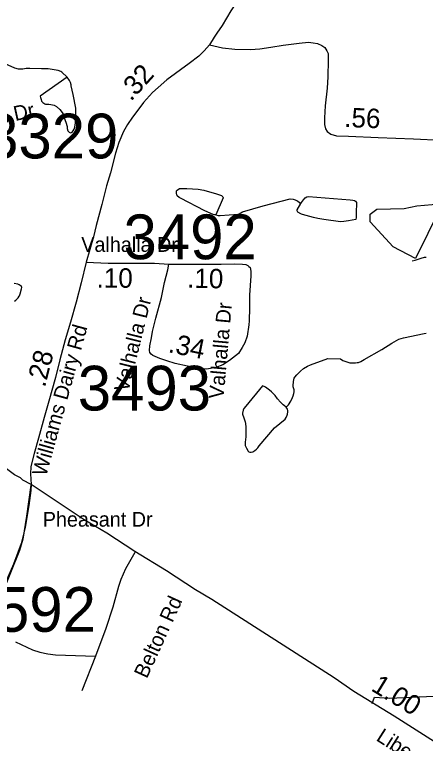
# Model space of a CAD drawing. Extents: x 1662474 to 1856135, y 779280 to 917889.
# Drawn here: x 1782641 to 1785283, y 812561 to 817253 of the extents above; entities that cross this region are included whole.
import ezdxf

# ---------------------------------------------------------------- set-up
doc = ezdxf.new("R2010")
doc.units = 0
for name, color, linetype in [('Cogo Default Point CELL', 7, 'Continuous'), ('Exist Hydrographic Creek Single Shore', 7, 'Continuous'), ('Exist Hydrographic Misc Water Feature', 7, 'Continuous'), ('Exist Hydrographic Pond Under 1500 Sq Ft', 7, 'Continuous'), ('Exist Road Non-System Type 51', 7, 'Continuous'), ('Exist Road Non-System Type 51 Label', 7, 'Continuous'), ('Exist Road Secondary Mileage Tenths English Label', 7, 'Continuous'), ('Exist Road Secondary Type 51 Attributed', 7, 'Continuous'), ('Exist Road Secondary Type 51 Label', 7, 'Continuous'), ('Prop DGN Element Guardrail', 7, 'Continuous')]:
    doc.layers.add(name, color=color, linetype=linetype)

msp = doc.modelspace()

# ---------------------------------------------------------------- linework, layer by layer
at = {"layer": 'Exist Hydrographic Creek Single Shore'}
msp.add_lwpolyline([(1785196.8, 815667.4), (1785217.2, 815671.6), (1785236.1, 815678.9), (1785255.9, 815686), (1785276.2, 815691.6), (1785288.4, 815691.2)], dxfattribs=at)
at = {"layer": 'Exist Hydrographic Misc Water Feature'}
for points in [[(1782978.1, 816849.7), (1782944.5, 816881.9), (1782938.5, 816886), (1782920.5, 816894.1), (1782896.5, 816898.3), (1782856.5, 816904.6), (1782850.6, 816904.6), (1782842.6, 816904.7), (1782814.5, 816904.9), (1782738.6, 816905.4), (1782726.5, 816905.5), (1782714.6, 816905.6), (1782694.5, 816901.7), (1782666.6, 816901.9), (1782642.6, 816908.1), (1782556.7, 816946.7)], [(1783934.3, 815964.9), (1783950.3, 815960.7), (1783962.1, 815958.7), (1784078.2, 815967.9), (1784084.4, 815969.8), (1784106.5, 815983.7), (1784238.8, 816022.8), (1784413.1, 816067.6), (1784433.2, 816065.5), (1784439.1, 816063.4), (1784457.1, 816055.3), (1784463.1, 816051.2), (1784480.9, 816037.1)], [(1784387.8, 814725.4), (1784402, 814741.3), (1784418, 814765.2), (1784428.2, 814787.2), (1784432.3, 814799.1), (1784436.4, 814813.1), (1784438.5, 814825.1), (1784438.5, 814837.1), (1784436.6, 814843.1), (1784432.7, 814857.2), (1784432.7, 814867.2), (1784435, 814887.1), (1784437, 814905.1), (1784439.1, 814913.1), (1784443, 814919.1), (1784455.1, 814933), (1784479.5, 814956.8), (1784499.6, 814974.7), (1784525.6, 814990.5), (1784543.7, 814998.4), (1784655.8, 815039.7), (1784736, 815037.1), (1784752, 815027), (1784783.8, 815014.7), (1784795.9, 815010.7), (1784817.8, 815010.5), (1784833.8, 815010.4), (1784843.9, 815012.3), (1784851.9, 815014.3), (1784867.9, 815020.2), (1784890, 815032.1), (1785002.4, 815097.3), (1785066.8, 815136.8), (1785112.9, 815164.5), (1785143, 815172.3), (1785275.1, 815199.4), (1785287.4, 815201.3)]]:
    msp.add_lwpolyline(points, dxfattribs=at)
at = {"layer": 'Exist Hydrographic Pond Under 1500 Sq Ft'}
for points in [[(1782978.1, 816849.7), (1782805.2, 816726.9), (1782807.3, 816718.9), (1782811.2, 816706.9), (1782815.1, 816696.8), (1782819, 816690.8), (1782823.1, 816686.8), (1782835, 816678.7), (1782840.9, 816676.6), (1782861, 816676.5), (1782875, 816674.4), (1782885, 816672.3), (1782894.9, 816670.3), (1782910.8, 816662.1), (1782932.8, 816642), (1782940.6, 816631.9), (1782950.6, 816615.9), (1782954.5, 816607.8), (1782972.2, 816553.7), (1782976.1, 816539.6), (1782978.1, 816531.6), (1782979.9, 816519.7), (1782983.8, 816505.6), (1782987.7, 816499.6), (1782991.6, 816495.6), (1782995.7, 816493.5), (1783001.7, 816491.5), (1783011.7, 816495.4), (1783017.9, 816505.4), (1783023.8, 816515.3), (1783028.1, 816529.3), (1783032.2, 816557.2), (1783034.7, 816621.3), (1783034.9, 816639.2), (1783034.9, 816651.3), (1783017.5, 816739.4), (1783005.8, 816793.5), (1783003.9, 816801.5), (1782999.8, 816815.6), (1782994.1, 816829.6), (1782978.1, 816849.7)], [(1783934.3, 815964.9), (1783926.3, 815964.9), (1783918.3, 815966.9), (1783864.3, 815989.4), (1783708.9, 816070.4), (1783699.1, 816076.6), (1783687, 816086.6), (1783685.1, 816090.6), (1783681.2, 816104.7), (1783681.2, 816112.7), (1783683.3, 816118.6), (1783687.4, 816122.6), (1783701.5, 816132.6), (1783723.5, 816134.4), (1783733.5, 816134.3), (1783749.5, 816134.2), (1783821.5, 816129.7), (1783857.4, 816123.4), (1783939.2, 816098.9), (1783959.3, 816092.7), (1783971.2, 816088.6), (1783981, 816080.6), (1783983.1, 816072.6), (1783934.3, 815964.9)], [(1784833, 816052.6), (1784839.2, 816042.6), (1784838.5, 815974.6), (1784838.3, 815946.6), (1784836.3, 815934.6), (1784788.1, 815924.9), (1784758.2, 815921.1), (1784736.2, 815919.3), (1784630.2, 815934), (1784590.2, 815940.3), (1784562.3, 815946.5), (1784492.4, 815967), (1784486.5, 815969.1), (1784482.4, 815971.1), (1784462.5, 815981.2), (1784458.6, 815989.2), (1784458.8, 815997.2), (1784480.9, 816037.1)], [(1784480.9, 816037.1), (1784485, 816043.1), (1784499, 816061), (1784509.2, 816072.9), (1784519.3, 816080.8), (1784531.2, 816082.7), (1784799.2, 816060.9), (1784815.2, 816058.7), (1784827.1, 816056.7), (1784833, 816052.6)], [(1785299.1, 815843.6), (1785218.5, 815682.9), (1785076.4, 815757.9), (1784927.5, 815918.5), (1784928.4, 815967.8), (1784970.4, 815999.7), (1785146.3, 816004.9), (1785227, 816021.9), (1785375.6, 816034.7), (1785341.6, 815932.8), (1785299.1, 815843.6)], [(1782640, 815407.7), (1782648.2, 815413.7), (1782664.4, 815429.5), (1782670.3, 815439.5), (1782672.4, 815443.5), (1782676.5, 815455.5), (1782684.7, 815487.4), (1782686.7, 815495.4), (1782686.7, 815499.4), (1782684.9, 815503.4), (1782676.9, 815509.5), (1782670.7, 815513.6), (1782660.9, 815517.6), (1782638.9, 815521.8)], [(1784387.8, 814725.4), (1784377.8, 814733.5), (1784367.9, 814741.6), (1784352, 814757.7), (1784332.3, 814779.8), (1784316.3, 814799.9), (1784292.5, 814824.1), (1784280.6, 814836.2), (1784254.6, 814854.4), (1784250.7, 814856.4), (1784234.7, 814862.5), (1784127.8, 814733.2), (1784115.7, 814717.3), (1784111.6, 814707.4), (1784107.5, 814687.4), (1784107.5, 814681.4), (1784109.4, 814673.4), (1784113.3, 814663.3), (1784115.1, 814657.3), (1784123.1, 814631.2), (1784125, 814621.2), (1784128.9, 814597.2), (1784128.6, 814555.1), (1784128.4, 814535.2), (1784124.1, 814501.2), (1784123.9, 814479.2), (1784129.9, 814465.2), (1784131.7, 814461.1), (1784143.6, 814443.1), (1784147.7, 814439), (1784153.7, 814437), (1784161.7, 814436.9), (1784173.8, 814438.8), (1784185.9, 814446.8), (1784195.7, 814454.7), (1784206, 814464.6), (1784214, 814476.5), (1784312.8, 814591.9), (1784381.3, 814649.4), (1784387.2, 814659.4), (1784393.4, 814673.4), (1784395.4, 814681.4), (1784397.5, 814695.4), (1784397.7, 814703.4), (1784395.6, 814713.3), (1784387.8, 814725.4)]]:
    msp.add_lwpolyline(points, dxfattribs=at)
at = {"layer": 'Exist Road Non-System Type 51'}
msp.add_line((1783160.9, 813123.1), (1783072.9, 812900.5), dxfattribs=at)
for points in [[(1782746.6, 814223), (1782717.9, 814023.9), (1782693.1, 813875.9), (1782672.1, 813803.9), (1782560.9, 813525.4), (1782531.8, 813458.8)], [(1783413.6, 813791.2), (1783354.9, 813686), (1783323.6, 813615.4), (1783308.9, 813572.4), (1783272.9, 813439.1), (1783228.6, 813299.9), (1783160.9, 813123.1)], [(1782646.1, 813216), (1782755.6, 813164.2), (1782803.9, 813148.8), (1782853.8, 813137.8), (1782904.4, 813132.5), (1783160.9, 813123.1)], [(1784940.9, 812817.9), (1784955, 812858), (1785052.9, 812851.4), (1785479.4, 812871.6), (1785667.6, 812868.2), (1786056.4, 812811.2), (1786193.9, 812786.1)]]:
    msp.add_lwpolyline(points, dxfattribs=at)
at = {"layer": 'Exist Road Secondary Type 51 Attributed'}
for points in [[(1785003.7, 818723.1), (1784922.6, 818608.8), (1784856.5, 818508), (1784798.6, 818421.3), (1784732.8, 818330.4), (1784726.4, 818322.6), (1784687.3, 818257.4), (1784627.5, 818172.3), (1784580.1, 818103.4), (1784548.9, 818052.2), (1784512.1, 818002.7), (1784439.7, 817896.2), (1784357.2, 817777.7), (1784274.8, 817663.6), (1784213, 817564.7), (1784161, 817477.8), (1784086.8, 817363.1), (1784030.9, 817276.3), (1783975.1, 817183.2), (1783942, 817134), (1783923.4, 817108.5), (1783895.2, 817058.1)], [(1783895.2, 817058.1), (1783977.7, 817038.5), (1784056.6, 817030.2), (1784157.2, 817028), (1784217.3, 817031.6), (1784288.9, 817043.9), (1784367.8, 817057.2), (1784470.2, 817069.9), (1784530.1, 817075.8), (1784561.6, 817072.2), (1784589.4, 817067.2), (1784616.8, 817054.9), (1784636.8, 817040.7), (1784649.2, 817020.7), (1784656.9, 817002), (1784658.3, 816959.6), (1784654.4, 816851.4), (1784650.9, 816779.5), (1784638.4, 816665.5), (1784633.9, 816587.5), (1784633.4, 816546), (1784640.3, 816518.2), (1784651.2, 816499.5), (1784675.4, 816483.5), (1784711.4, 816473), (1784788.9, 816469.9), (1784979.3, 816461.6), (1785205.4, 816452.5), (1785383.3, 816444.8)], [(1783895.2, 817058.1), (1783860.1, 817019.3), (1783825, 816986.5), (1783763.9, 816939.1), (1783620.5, 816833.3), (1783563.9, 816784.5), (1783528.6, 816751.2), (1783471.1, 816687.8), (1783433.3, 816638.6), (1783399.3, 816593), (1783367.4, 816545.1), (1783340.9, 816500), (1783311.6, 816428.8), (1783290.6, 816361.8), (1783256.8, 816233.7), (1783233.1, 816151.1), (1783201.3, 816030.5), (1783166.1, 815896.2), (1783147.6, 815821.9), (1783101.6, 815659.1)], [(1783101.6, 815659.1), (1783069, 815527.1), (1783036.2, 815401.8), (1782999.8, 815272.5), (1782967.3, 815159), (1782932.8, 815029.7), (1782904.2, 814916.4), (1782861.1, 814765), (1782831.1, 814659.6), (1782794.5, 814526.4), (1782766.3, 814426.9), (1782746.5, 814343.2), (1782743, 814295.8), (1782746.7, 814228.4)], [(1783101.6, 815659.1), (1783242.9, 815652.7), (1783393.4, 815651.8), (1783541.1, 815651.8), (1783632.3, 815646.8)], [(1783935.8, 814981.1), (1783876.7, 814970.6), (1783810.2, 814974.3), (1783753.6, 814990.7), (1783674.4, 815006.7), (1783621, 815023.5), (1783575.6, 815039.9), (1783530.4, 815058.6), (1783519.5, 815066.4), (1783511.3, 815077.8), (1783509, 815090.1), (1783511.3, 815120.2), (1783521.9, 815171.6), (1783528.7, 815213.5), (1783548.5, 815299.4), (1783584.9, 815432.1), (1783605, 815528.3), (1783626.7, 815610), (1783632.3, 815646.8)], [(1783632.3, 815646.8), (1783834.1, 815646.8), (1783968.8, 815646.4), (1784053.9, 815648.2), (1784106.3, 815647.3), (1784128.9, 815644.5), (1784140.1, 815638.2), (1784146.6, 815631.4)], [(1784146.6, 815631.4), (1784155.1, 815624.9), (1784160.1, 815602.1), (1784160.4, 815570.7), (1784151.2, 815446.6), (1784152.4, 815365.5), (1784149.6, 815281.6), (1784147.9, 815255), (1784137.1, 815183.6), (1784121.6, 815140.7), (1784105.2, 815109.7), (1784079.9, 815070.5), (1784023.3, 815026.7), (1783980, 814997.5), (1783935.8, 814981.1)], [(1782746.7, 814228.4), (1782694.8, 814256.3), (1782679.3, 814271.5), (1782641.4, 814291.2), (1782588.3, 814328.4), (1782519.2, 814382), (1782422.8, 814453.9), (1782316.7, 814544), (1782240, 814615.5), (1782164.9, 814684), (1782087.2, 814758.2), (1782010.7, 814844.3), (1781949.4, 814920.8), (1781891.2, 814994.5), (1781841, 815066.2), (1781772.5, 815168.1), (1781658.8, 815328.5)], [(1782746.7, 814228.4), (1782744.8, 814189.1), (1782731.7, 814091.8), (1782709.3, 813951.5), (1782683, 813848.6), (1782634.3, 813715.7), (1782522, 813465)], [(1787197.2, 811379.8), (1786967.7, 811532.7), (1786589.3, 811770.4), (1786408, 811893.6), (1786173, 812036.6), (1785819.6, 812267.6), (1785082.8, 812736.9), (1784821.9, 812896.2), (1784695.6, 812983.1), (1783909.7, 813487.2), (1783804.9, 813549.4), (1783617.2, 813672.4), (1783413.3, 813797.4), (1783234.5, 813915.4), (1783087.8, 814001.1), (1782746.7, 814228.4)]]:
    msp.add_lwpolyline(points, dxfattribs=at)

# ---------------------------------------------------------------- texts
at = {"layer": 'Cogo Default Point CELL'}
for s, p in [('3329', (1782451.6, 816327.3)), ('3492', (1783341.5, 815678.3)), ('3493', (1783047.5, 814704.3)), ('3592', (1782307.3, 813279.8))]:
    msp.add_text(s, height=288, dxfattribs=at).set_placement(p)
at = {"layer": 'Exist Road Non-System Type 51 Label'}
for s, rotation, p in [('Liberty Oaks Dr', 12.409, (1781914.6, 816406.7)), ('Belton Rd', 65.5335, (1783491.5, 812973.9))]:
    msp.add_text(s, height=95, rotation=rotation, dxfattribs=at).set_placement(p)
at = {"layer": 'Exist Road Secondary Mileage Tenths English Label'}
for s, rotation, p in [('.56', 357.8355, (1784759.3, 816529.6)), ('.10', 359.6423, (1783168.4, 815495.9)), ('.10', 358.8264, (1783749.9, 815494.9)), ('.28', 75.8319, (1782836.4, 814848.8))]:
    msp.add_text(s, height=125, rotation=rotation, dxfattribs=at).set_placement(p)
at = {"layer": 'Exist Road Secondary Type 51 Label'}
for s, p in [('Valhalla Dr', (1783069.8, 815725.7)), ('Pheasant Dr', (1782822.3, 813956.5))]:
    msp.add_text(s, height=95, dxfattribs=at).set_placement(p)
for s, rotation, p in [('Valhalla Dr', 76.0673, (1783371.7, 814818.4)), ('Valhalla Dr', 84.9354, (1783984.3, 814776)), ('Williams Dairy Rd', 74.5243, (1782843.4, 814275.9)), ('Liberty Rd', 327.589, (1784960.4, 812583.6))]:
    msp.add_text(s, height=95, rotation=rotation, dxfattribs=at).set_placement(p)
at = {"layer": 'Prop DGN Element Guardrail'}
for s, rotation, p in [('.32', 47.8085, (1783389.5, 816690.8)), ('.34', 348.5797, (1783624, 815080.6)), ('1.00', 328.5932, (1784927.3, 812905.1))]:
    msp.add_text(s, height=125, rotation=rotation, dxfattribs=at).set_placement(p)

doc.saveas('drawing.dxf')
